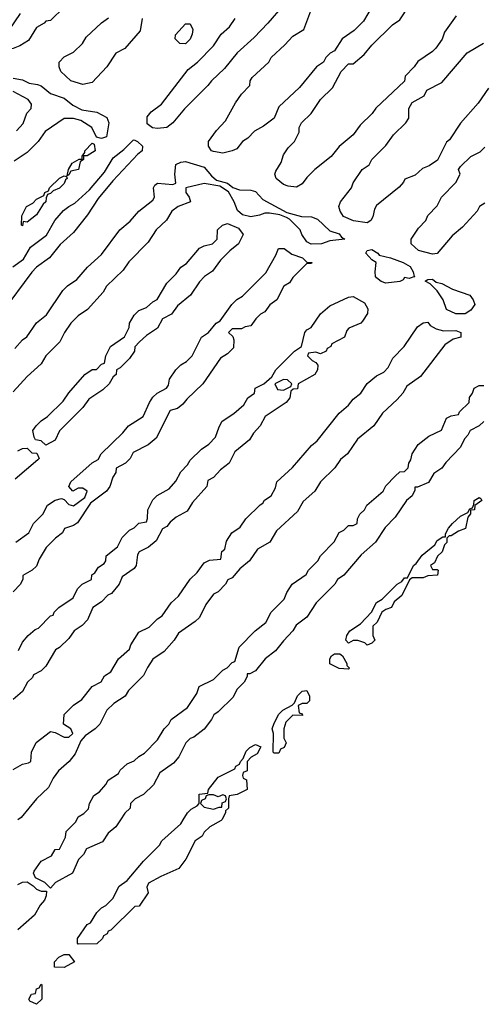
# Model space of a CAD drawing. Header units: inches. Extents: x 2701323 to 2964515, y 494916 to 722124.
# Tile 552 of 656: x 2870538 to 2872528, y 679208 to 683432. Entities that reach past the tile are written whole.
import ezdxf

# ---------------------------------------------------------------- set-up
doc = ezdxf.new("R2010")
doc.units = ezdxf.units.IN
doc.header["$MEASUREMENT"] = 0
doc.layers.add('C8677', color=7, linetype='Continuous')
doc.layers.add('C8678', color=7, linetype='Continuous')

msp = doc.modelspace()

# ---------------------------------------------------------------- linework, layer by layer
at = {"layer": 'C8677', "color": 2, "elevation": 2}
for points in [[(2870971.3, 680000), (2870951.3, 679970), (2870918, 679942), (2870894.4, 679905.6), (2870824.7, 679875.3), (2870812, 679850), (2870791.2, 679828.9), (2870764.7, 679770), (2870692, 679730), (2870670, 679706), (2870646, 679730), (2870606, 679750), (2870598, 679770), (2870600.4, 679779.6), (2870630, 679822), (2870674.6, 679845.4), (2870690, 679872), (2870710, 679874), (2870734.6, 679925.4), (2870738, 679950), (2870778, 679990), (2870783.5, 680000)], [(2871405.6, 680000), (2871403.6, 679996.4), (2871354, 679970), (2871330, 679946), (2871322, 679930), (2871292, 679910), (2871251.3, 679830), (2871222, 679790), (2871143.6, 679756.4), (2871091.6, 679728.4), (2871084.7, 679710), (2871090, 679686), (2871050.7, 679629.3), (2871032, 679628), (2870930, 679526), (2870918, 679522), (2870914, 679510), (2870898, 679502), (2870894, 679490), (2870870, 679468), (2870790, 679466), (2870786, 679470), (2870786, 679490), (2870828.7, 679550), (2870842, 679558), (2870870, 679602), (2870890, 679622), (2870908.4, 679631.6), (2870938, 679662), (2870965.6, 679714.4), (2871000.2, 679739.8), (2871070, 679822), (2871138, 679890), (2871148.7, 679910), (2871230, 679982), (2871240.5, 680000)], [(2870530, 679722), (2870550, 679732), (2870570, 679734), (2870596.9, 679716.9), (2870610, 679702), (2870630, 679694), (2870654, 679694), (2870652.7, 679672.7), (2870644.7, 679655.3), (2870626.4, 679633.6), (2870602, 679590), (2870530, 679528)]]:
    msp.add_lwpolyline(points, dxfattribs=at)
for points in [[(2870730, 679366), (2870687.3, 679367.3), (2870688, 679390), (2870706, 679410), (2870730, 679422), (2870750, 679422), (2870774, 679390)], [(2870610, 679208), (2870582, 679222), (2870578, 679230), (2870588.8, 679251.1), (2870606, 679254), (2870610, 679274), (2870622, 679278), (2870630, 679294), (2870634, 679290), (2870634, 679230)]]:
    msp.add_lwpolyline(points, close=True, dxfattribs=at)
at = {"layer": 'C8678', "color": 2, "elevation": 2}
for points in [[(2870730, 683486), (2870670, 683428), (2870650, 683426), (2870643.6, 683416.4), (2870610, 683398), (2870576.9, 683343.1), (2870539.6, 683320.4), (2870510, 683308.7), (2870490, 683304), (2870463.1, 683323.1), (2870458, 683330), (2870462, 683350), (2870470, 683362), (2870493.6, 683386.4), (2870542, 683458)], [(2871667.9, 683492.1), (2871603.4, 683416.6), (2871544.5, 683355.5), (2871471.3, 683290), (2871418, 683222), (2871361, 683170), (2871346, 683150), (2871246, 683050), (2871196, 682990), (2871170, 682969.3), (2871130, 682964.5), (2871108.2, 682968.2), (2871085.6, 682985.6), (2871085.1, 683014.9), (2871103, 683037), (2871146.3, 683070), (2871262, 683218), (2871302, 683250), (2871370, 683320.5), (2871402.9, 683370), (2871438.5, 683401.5), (2871462.7, 683437.3)], [(2872050.9, 683489.1), (2872014, 683426), (2871973.7, 683386.3), (2871922, 683350), (2871890, 683298), (2871871.2, 683288.9), (2871852, 683270), (2871842, 683250), (2871812, 683230), (2871738.5, 683141.5), (2871650, 683058), (2871631.2, 683008.9), (2871585.4, 682974.6), (2871546.4, 682953.6), (2871516.9, 682923.1), (2871494, 682910), (2871470, 682878), (2871450, 682868.7), (2871410, 682859), (2871370, 682866), (2871362, 682870), (2871348.7, 682890), (2871349, 682910), (2871383.2, 682956.8), (2871422, 682998), (2871464.7, 683075.3), (2871490, 683112), (2871526, 683150), (2871528, 683170), (2871536.4, 683183.6), (2871608, 683250), (2871618, 683270), (2871676.5, 683323.5), (2871710, 683362), (2871758, 683390), (2871788, 683470)], [(2872410.9, 683449.1), (2872362, 683378), (2872350.9, 683349.1), (2872324.7, 683310), (2872310, 683295.3), (2872247.1, 683252.9), (2872231.3, 683230), (2872192, 683190), (2872190, 683168), (2872067.1, 683052.9), (2872050.7, 683029.3), (2871999.8, 682980.2), (2871970, 682938), (2871910, 682888.7), (2871874.4, 682845.6), (2871804.7, 682790), (2871770, 682755.3), (2871750, 682728), (2871726.4, 682713.6), (2871690, 682717.2), (2871670, 682725.2), (2871639, 682750), (2871634, 682770), (2871638, 682782), (2871660.2, 682819.8), (2871670, 682852), (2871690, 682882), (2871718, 682910), (2871738, 682950), (2871738, 682970), (2871748, 682990), (2871788.7, 683030), (2871828.7, 683090), (2871880.4, 683139.6), (2871918, 683210), (2871950, 683242), (2871970, 683242), (2872017.2, 683282.8), (2872050, 683322), (2872138, 683410), (2872169.1, 683430.9), (2872208, 683490)], [(2871063.6, 683436.4), (2871055.3, 683384.7), (2870990, 683308), (2870951.6, 683288.4), (2870912, 683230), (2870850, 683162), (2870810, 683154), (2870758, 683170), (2870715.3, 683210), (2870708, 683230), (2870708, 683250), (2870730, 683272), (2870770, 683292), (2870808, 683330), (2870823.1, 683356.9), (2870890, 683418), (2870920.2, 683439.8)], [(2872550, 683138), (2872506.4, 683073.6), (2872430, 682988), (2872383.6, 682916.4), (2872370, 682906), (2872332, 682830), (2872295.3, 682804.7), (2872266.4, 682793.6), (2872235.3, 682764.7), (2872191.6, 682748.4), (2872185.4, 682734.6), (2872166.4, 682713.6), (2872070, 682635.3), (2872061.4, 682618.6), (2872054.4, 682585.6), (2872044.7, 682570), (2872030, 682561.2), (2871970.8, 682569.2), (2871927.6, 682587.6), (2871913.2, 682610), (2871908.7, 682630), (2871915.3, 682650), (2871962, 682710), (2871970, 682732), (2872008.7, 682790), (2872038, 682810), (2872050, 682832), (2872110, 682892), (2872142, 682938), (2872195.3, 682990), (2872208, 683010), (2872208.8, 683051.1), (2872223.1, 683076.9), (2872274.6, 683105.4), (2872286, 683130), (2872350, 683162), (2872458, 683290), (2872528.4, 683331.6)], [(2870510, 683180.7), (2870550, 683173.4), (2870579.3, 683159.3), (2870614.4, 683154.4), (2870630, 683148), (2870670, 683114.9), (2870730, 683095.5), (2870765.8, 683065.8), (2870805.8, 683045.8), (2870870, 683035.5), (2870912.5, 683012.5), (2870920.5, 682990), (2870910.7, 682930), (2870890, 682922), (2870868, 682928), (2870848.7, 682970), (2870800.2, 683000.2), (2870770, 683008.7), (2870730, 683008), (2870647.1, 682952.9), (2870618, 682910), (2870570, 682862), (2870514.4, 682825.6)], [(2870524.7, 682955.3), (2870553.6, 682986.4), (2870569.1, 683030.9), (2870588.4, 683051.6), (2870588.7, 683070), (2870575.3, 683090), (2870510, 683124)], [(2870508.6, 682371.4), (2870555.1, 682404.9), (2870584.4, 682455.6), (2870652.8, 682507.2), (2870689.6, 682570), (2870726.4, 682613.6), (2870748.7, 682631.3), (2870775.4, 682644.6), (2870837.4, 682702.6), (2870901.7, 682778.3), (2870940.1, 682839.9), (2870985.4, 682874.6), (2871024.8, 682915.2), (2871030, 682917.3), (2871044.7, 682910), (2871066, 682890), (2871064.7, 682870), (2871045.2, 682854.8), (2870938.8, 682741.2), (2870875.5, 682664.5), (2870830, 682595.3), (2870770, 682519), (2870712.7, 682467.3), (2870666, 682410), (2870611, 682370), (2870590, 682349), (2870463.4, 682176.6)], [(2872534.4, 682645.6), (2872512, 682630), (2872502, 682610), (2872438, 682542), (2872394.8, 682505.2), (2872330, 682429), (2872310, 682426), (2872250, 682441.2), (2872219, 682470), (2872219, 682490), (2872250, 682538), (2872282, 682570), (2872290, 682592), (2872330, 682634), (2872348.8, 682671.1), (2872410, 682734), (2872428, 682770), (2872422, 682790), (2872430, 682802), (2872474.6, 682845.4), (2872514.6, 682865.4), (2872534.6, 682885.4)], [(2870518, 682022), (2870550, 682058), (2870569.1, 682070.9), (2870610, 682131.3), (2870654.2, 682165.8), (2870724, 682270), (2870744, 682290), (2870783.2, 682316.8), (2870829.5, 682370.5), (2870890, 682424.7), (2870968.7, 682530), (2871012.9, 682567.1), (2871049.3, 682610.7), (2871110, 682658), (2871117.2, 682670), (2871113.2, 682710), (2871118, 682722), (2871130, 682730.7), (2871195.5, 682724.5), (2871208, 682730), (2871204, 682770), (2871209.2, 682810.8), (2871230, 682820.7), (2871250, 682823.8), (2871330, 682799.1), (2871361.6, 682761.6), (2871383.5, 682743.5), (2871430, 682730.7), (2871452.7, 682712.7), (2871482, 682702), (2871530, 682700.4), (2871550, 682694.4), (2871581.3, 682661.3), (2871685.4, 682605.4), (2871747.5, 682587.5), (2871790, 682586), (2871816.7, 682576.7), (2871870, 682526), (2871910, 682514), (2871919.6, 682499.6), (2871934, 682490), (2871870, 682484), (2871834, 682470), (2871789.3, 682469.3), (2871770, 682479), (2871749, 682510), (2871742, 682530), (2871696.5, 682576.5), (2871683.2, 682583.2), (2871654.6, 682594.6), (2871610, 682602), (2871590, 682602), (2871567.1, 682592.9), (2871530, 682586.6), (2871495.1, 682595.1), (2871472.9, 682612.9), (2871459, 682650), (2871434, 682694), (2871397.2, 682717.2), (2871330, 682729), (2871252, 682710), (2871251.3, 682690), (2871266, 682670), (2871271, 682650), (2871218, 682630), (2871191, 682610), (2871167.9, 682572.1), (2871124.7, 682530), (2871090, 682478), (2871007.1, 682392.9), (2870982, 682358), (2870910.9, 682289.1), (2870896.8, 682263.2), (2870830, 682188.7), (2870790, 682162), (2870758, 682130), (2870731, 682090), (2870710.6, 682049.4), (2870651, 681990), (2870630, 681955.3), (2870570, 681902), (2870510, 681835.3)], [(2870522, 681190), (2870578, 681230), (2870598, 681270), (2870638, 681310), (2870658, 681350), (2870690, 681371.3), (2870718, 681378), (2870730, 681374), (2870750, 681352), (2870770, 681346), (2870818, 681382), (2870828, 681410), (2870810, 681422), (2870790, 681422), (2870766, 681410), (2870748.7, 681428.7), (2870758, 681450), (2870850, 681531.3), (2870874.6, 681545.4), (2870888, 681570), (2870980.4, 681659.6), (2871006, 681690), (2871068, 681730), (2871095.3, 681790), (2871110, 681812), (2871128, 681830), (2871168.4, 681851.6), (2871176.4, 681863.6), (2871182, 681890), (2871208.7, 681930), (2871230, 681951.3), (2871254.6, 681965.4), (2871278, 681990), (2871318, 682070), (2871348, 682090), (2871382, 682130), (2871399.3, 682140.7), (2871448.7, 682210), (2871470, 682231.3), (2871494.6, 682245.4), (2871594.6, 682345.4), (2871638, 682422), (2871649.3, 682450.7), (2871674, 682450), (2871706.8, 682426.8), (2871752, 682410), (2871770, 682392), (2871792, 682390), (2871790, 682386), (2871770, 682386), (2871710, 682326), (2871696.9, 682303.1), (2871671.6, 682288.4), (2871642, 682230), (2871611.6, 682208.4), (2871590, 682178), (2871571.6, 682168.4), (2871551.6, 682148.4), (2871530, 682118), (2871505.4, 682114.6), (2871490, 682106), (2871450, 682106), (2871434, 682090), (2871452.7, 682072.7), (2871458, 682058), (2871455.3, 682024.7), (2871430, 681998), (2871399.6, 681980.4), (2871324.7, 681870), (2871255.3, 681804.7), (2871238, 681782), (2871215.3, 681764.7), (2871184.7, 681755.3), (2871123.6, 681636.4), (2871090, 681608.7), (2871024.7, 681575.3), (2871012, 681550), (2870992, 681530), (2870952, 681508), (2870951.3, 681490), (2870938, 681470), (2870924.7, 681430), (2870911, 681410), (2870842, 681358), (2870786.4, 681273.6), (2870770, 681262), (2870731.3, 681248.7), (2870722, 681230), (2870691.6, 681208.4), (2870651.6, 681168.4), (2870622, 681118), (2870610, 681088), (2870592, 681070), (2870552, 681048), (2870552, 681032), (2870542, 681010), (2870510, 680978)], [(2870533.6, 680726.4), (2870550, 680762), (2870575.3, 680790), (2870604.7, 680815.3), (2870619, 680821), (2870670, 680874), (2870682, 680878), (2870686, 680890), (2870706, 680910), (2870768.4, 680951.6), (2870786, 680990), (2870806, 681010), (2870846, 681030), (2870848, 681050), (2870860.4, 681059.6), (2870876.4, 681083.6), (2870900.4, 681099.6), (2870908, 681110), (2870910, 681132), (2870958, 681170), (2870978, 681210), (2871010, 681242), (2871030, 681252), (2871050, 681272), (2871082, 681278), (2871087.3, 681292.7), (2871088.7, 681330), (2871110, 681372), (2871129.1, 681390.9), (2871180.4, 681419.6), (2871208.4, 681451.6), (2871230, 681492), (2871258, 681522), (2871270, 681542), (2871318, 681590), (2871350, 681611.3), (2871379.3, 681640.7), (2871394.6, 681685.4), (2871408, 681710), (2871458, 681742), (2871500.4, 681779.6), (2871518, 681810), (2871546, 681830), (2871548.8, 681851.1), (2871586, 681870), (2871620.4, 681899.6), (2871638, 681930), (2871718, 682010), (2871748, 682030), (2871762, 682090), (2871770, 682102), (2871788.7, 682111.3), (2871829.3, 682170.7), (2871870, 682204.7), (2871950, 682241), (2871970, 682244.7), (2872018, 682218), (2872032, 682192), (2872031.6, 682171.6), (2872010, 682138), (2872002, 682130), (2871951.6, 682108.4), (2871942, 682098), (2871932, 682070), (2871878, 682042), (2871874, 682030), (2871858, 682022), (2871854, 682010), (2871830, 681998), (2871810, 682006), (2871778, 682002), (2871774, 681990), (2871794, 681970), (2871810, 681962), (2871818, 681950), (2871816, 681930), (2871804.7, 681910), (2871734, 681870), (2871730, 681848), (2871712.7, 681847.3), (2871702, 681838), (2871698, 681810), (2871682, 681790), (2871592, 681730), (2871570.9, 681689.1), (2871542, 681658), (2871524.7, 681630), (2871462, 681578), (2871438, 681530), (2871399.6, 681500.4), (2871370, 681468), (2871345.4, 681454.6), (2871342, 681430), (2871279.6, 681360.4), (2871256.9, 681323.1), (2871210, 681298), (2871183.5, 681276.5), (2871170, 681258), (2871151.6, 681248.4), (2871123.6, 681196.4), (2871090.9, 681169.1), (2871051.6, 681148.4), (2871043.6, 681136.4), (2871038, 681090), (2871030, 681078), (2870978, 681042), (2870964.7, 681010), (2870932, 680970), (2870916.9, 680963.1), (2870890, 680935.3), (2870852, 680910), (2870830, 680858), (2870806.4, 680833.6), (2870772, 680810), (2870750, 680778), (2870710, 680738), (2870691.6, 680728.4), (2870650, 680658), (2870630, 680638), (2870598, 680622), (2870594, 680610), (2870572, 680590), (2870550.7, 680549.3), (2870510, 680515.3)], [(2870510, 680216), (2870550, 680238), (2870576.4, 680243.6), (2870586, 680250), (2870588.7, 680290), (2870609.4, 680330.6), (2870670, 680378), (2870690, 680374), (2870730, 680354), (2870750, 680354), (2870766, 680370), (2870758, 680390), (2870726, 680410), (2870729.4, 680450.6), (2870770, 680491.3), (2870804.7, 680515.3), (2870849.3, 680570.7), (2870888.4, 680591.6), (2870903.1, 680616.9), (2870930, 680634), (2870962, 680690), (2871009, 680731), (2871015.3, 680750), (2871050, 680804.7), (2871093.6, 680826.4), (2871130, 680862), (2871150, 680874), (2871188.7, 680930), (2871220.4, 680959.6), (2871270, 681032), (2871300.2, 681059.8), (2871330, 681102), (2871352.7, 681112.7), (2871402, 681118), (2871406, 681150), (2871419, 681161), (2871425.6, 681194.4), (2871449.3, 681230.7), (2871484.7, 681255.3), (2871509.3, 681290.7), (2871570, 681351.3), (2871582, 681358), (2871589.3, 681370.7), (2871618, 681390), (2871636.4, 681423.6), (2871642, 681450), (2871709.4, 681510.6), (2871790, 681604.7), (2871815.1, 681624.9), (2871910, 681744.7), (2871950, 681778), (2871970, 681804.7), (2872002, 681830), (2872029.3, 681870.7), (2872070, 681904.7), (2872100.4, 681919.6), (2872120.4, 681939.6), (2872140.2, 681979.8), (2872188.7, 682030), (2872245.6, 682114.4), (2872270, 682132), (2872290, 682134), (2872299.6, 682119.6), (2872325.4, 682105.4), (2872356.9, 682096.9), (2872410, 682098.8), (2872432, 682090), (2872432, 682070), (2872398, 682062), (2872362.8, 682037.2), (2872258.5, 681901.5), (2872199.6, 681860.4), (2872182, 681830), (2872158, 681802), (2872095.3, 681744.7), (2872058, 681690), (2871987.7, 681632.3), (2871944.7, 681570), (2871915.3, 681544.7), (2871891.3, 681510), (2871830, 681448.7), (2871804.7, 681410), (2871754.8, 681365.2), (2871730, 681322), (2871640.7, 681239.3), (2871612, 681190), (2871559.6, 681160.4), (2871524.7, 681110), (2871483.5, 681076.5), (2871450, 681038), (2871431.6, 681028.4), (2871422, 681010), (2871390, 680978), (2871370, 680968), (2871336.9, 680923.1), (2871310, 680868), (2871292, 680850), (2871219.6, 680800.4), (2871202, 680770), (2871158, 680722), (2871110, 680688), (2871086.4, 680653.6), (2871070, 680618), (2871005.4, 680554.6), (2870991.3, 680530), (2870942, 680498), (2870912, 680470), (2870882, 680410), (2870862, 680390), (2870819.6, 680360.4), (2870801, 680339), (2870776.8, 680283.2), (2870750.5, 680249.5), (2870704.7, 680210), (2870682, 680178), (2870662, 680138), (2870611.3, 680090), (2870544.7, 680010), (2870530.9, 680000)], [(2870783.5, 680000), (2870790, 680012), (2870813.6, 680026.4), (2870833.6, 680046.4), (2870838, 680070), (2870856.4, 680103.6), (2870880.4, 680119.6), (2870908.4, 680151.6), (2870918, 680170), (2870962, 680198), (2870970, 680212), (2871000.2, 680239.8), (2871030, 680252), (2871049.1, 680270.9), (2871074.6, 680285.4), (2871130, 680342), (2871158, 680390), (2871178, 680410), (2871188, 680430), (2871259, 680481), (2871298, 680542), (2871309.3, 680570.7), (2871370, 680602), (2871410, 680642), (2871428.4, 680651.6), (2871450, 680674), (2871462, 680678), (2871480.2, 680739.8), (2871549.3, 680810.7), (2871594.6, 680845.4), (2871618, 680890), (2871673.6, 680946.4), (2871684.7, 680975.3), (2871708, 681010), (2871768.4, 681051.6), (2871778, 681070), (2871818, 681110), (2871830, 681132), (2871888.4, 681191.6), (2871910, 681232), (2871930, 681242), (2871950, 681262), (2871970, 681262), (2871986, 681270), (2871988, 681290), (2871998, 681310), (2872018, 681330), (2872028, 681350), (2872098, 681410), (2872110, 681432), (2872150, 681474), (2872170, 681492), (2872190, 681494), (2872206, 681510), (2872208, 681530), (2872216.4, 681543.6), (2872222, 681570), (2872248, 681610), (2872294.6, 681645.4), (2872348.4, 681671.6), (2872370, 681722), (2872390, 681732), (2872422, 681738), (2872426, 681750), (2872468, 681790), (2872469, 681811), (2872482, 681830), (2872488.8, 681851.1), (2872510, 681862), (2872530, 681862)], [(2872530, 681708.7), (2872510, 681689), (2872472, 681670), (2872462, 681650), (2872446.8, 681633.2), (2872430, 681598), (2872367.1, 681532.9), (2872350, 681508.7), (2872315.3, 681484.7), (2872293.2, 681446.8), (2872246, 681426), (2872234, 681426), (2872234, 681414), (2872222, 681390), (2872198, 681370), (2872150, 681298), (2872106.4, 681253.6), (2872064.7, 681190), (2872003.5, 681136.5), (2871930, 681048.7), (2871902, 681030), (2871891.3, 681010), (2871811.3, 680930), (2871770.7, 680869.3), (2871725.4, 680834.6), (2871711.3, 680810), (2871670, 680768), (2871635.9, 680724.1), (2871591.3, 680690), (2871550, 680638), (2871526, 680626), (2871514, 680626), (2871514, 680614), (2871502, 680590), (2871470, 680558), (2871454.4, 680525.6), (2871390, 680462), (2871372, 680450), (2871362, 680430), (2871330, 680388.7), (2871285.4, 680354.6), (2871270, 680348), (2871252, 680330), (2871222, 680270), (2871198, 680242), (2871139.6, 680200.4), (2871112, 680150), (2871070, 680108), (2871034, 680090), (2871014, 680070), (2871012, 680050), (2870990, 680028), (2870971.3, 680000)], [(2870530, 681582), (2870550, 681592), (2870570, 681594), (2870590, 681574), (2870612.7, 681572.7), (2870622, 681550), (2870616.9, 681543.1), (2870519.6, 681460.4)], [(2871240.5, 680000), (2871258, 680030), (2871274.6, 680045.4), (2871300.4, 680059.6), (2871308, 680070), (2871308.7, 680110), (2871346, 680114), (2871348, 680130), (2871390, 680182), (2871462, 680218), (2871466, 680230), (2871482, 680238), (2871486, 680250), (2871498, 680262), (2871510, 680294), (2871526, 680310), (2871550, 680322), (2871572.7, 680312.7), (2871556.9, 680283.1), (2871531.6, 680268.4), (2871514, 680250), (2871514, 680210), (2871498, 680202), (2871494, 680190), (2871498, 680178), (2871511.6, 680171.6), (2871514, 680130), (2871471.6, 680108.4), (2871438, 680102), (2871434, 680090), (2871434, 680050), (2871422, 680038), (2871422, 680030), (2871405.6, 680000)]]:
    msp.add_lwpolyline(points, dxfattribs=at)
for points in [[(2871250, 683329), (2871226, 683330), (2871206, 683350), (2871207.3, 683367.3), (2871250, 683414), (2871270, 683414), (2871282, 683390), (2871278, 683370), (2871270, 683348)], [(2870742, 682762), (2870748, 682790), (2870763.1, 682816.9), (2870794, 682834), (2870806, 682834), (2870806, 682846), (2870818, 682862), (2870818, 682870), (2870850, 682902), (2870858, 682898), (2870862, 682870), (2870828, 682848), (2870812, 682848), (2870812, 682832), (2870798, 682822), (2870790.7, 682790), (2870758, 682782), (2870750, 682766)], [(2870570, 682564), (2870554, 682566), (2870550, 682548), (2870546, 682550), (2870548, 682590), (2870568, 682630), (2870594.6, 682645.4), (2870610, 682662), (2870642, 682678), (2870646, 682690), (2870662, 682698), (2870666, 682710), (2870710, 682752), (2870730, 682762), (2870739.6, 682759.6), (2870742, 682750), (2870735.3, 682744.7), (2870730, 682729), (2870710, 682709.2), (2870682, 682698), (2870670, 682686), (2870658, 682682), (2870652, 682668), (2870651.3, 682650), (2870639.6, 682640.4), (2870610, 682595.3)], [(2870650, 681606), (2870630, 681626), (2870606, 681630), (2870600.4, 681640.4), (2870595.3, 681670), (2870608.7, 681690), (2870630, 681711.3), (2870658, 681730), (2870724.7, 681795.3), (2870749.4, 681830.6), (2870818, 681910), (2870850, 681931.3), (2870868, 681932), (2870890, 681954), (2870902, 681958), (2870908, 681990), (2870928, 682030), (2870988.4, 682071.6), (2871008.7, 682111.3), (2871009.3, 682130.7), (2871030, 682164.7), (2871050, 682184.7), (2871083.1, 682196.9), (2871110, 682222), (2871128.4, 682231.6), (2871170, 682302), (2871210, 682342), (2871229.3, 682370.7), (2871254.6, 682385.4), (2871310, 682451.3), (2871330, 682462), (2871366, 682470), (2871386, 682490), (2871388, 682530), (2871408.8, 682551.1), (2871430, 682558), (2871477.3, 682537.3), (2871498, 682510), (2871478, 682470), (2871439.8, 682440.2), (2871399.8, 682400.2), (2871366.4, 682353.6), (2871332, 682330), (2871310, 682308), (2871271.3, 682250), (2871215.3, 682204.7), (2871190, 682168.7), (2871151.6, 682148.4), (2871130, 682108.7), (2871082.8, 682077.2), (2871052, 682050), (2871032, 682028), (2871031.3, 682010), (2871010, 681978), (2870970, 681938), (2870954, 681930), (2870952, 681910), (2870939.6, 681900.4), (2870922, 681870), (2870895.3, 681844.7), (2870835.3, 681804.7), (2870810, 681768), (2870710, 681668), (2870690, 681628)], [(2872210, 682322), (2872190, 682326), (2872183.6, 682316.4), (2872170, 682309.2), (2872110, 682301.2), (2872089.3, 682309.3), (2872070, 682324), (2872065.2, 682330), (2872064, 682350), (2872068, 682390), (2872050, 682402), (2872024, 682430), (2872030, 682442), (2872050, 682446), (2872074.8, 682430), (2872081.1, 682421.1), (2872130.3, 682410.3), (2872184.7, 682390), (2872213.8, 682373.8), (2872226.8, 682350), (2872231, 682331), (2872234, 682330)], [(2872450, 682169.5), (2872409.5, 682169.5), (2872369.4, 682189.4), (2872355.3, 682230), (2872330, 682268.7), (2872299.3, 682299.3), (2872278, 682310), (2872290, 682318), (2872310, 682318.8), (2872325.4, 682305.4), (2872350, 682300.7), (2872395.6, 682275.6), (2872470.2, 682250.2), (2872484.9, 682230), (2872491.3, 682210), (2872474, 682186)], [(2871670, 681888), (2871634, 681870), (2871645.4, 681845.4), (2871670, 681842), (2871702, 681858), (2871706, 681870), (2871687.3, 681887.3)], [(2872310, 681074), (2872330, 681074), (2872334, 681070), (2872331.2, 681048.9), (2872290, 681046), (2872270, 681038), (2872222, 681038), (2872211.3, 681028.7), (2872178, 680962), (2872145.4, 680934.6), (2872134, 680910), (2872110, 680902), (2872092, 680890), (2872072, 680848), (2872054, 680830), (2872054, 680790), (2872062, 680770), (2872050, 680758), (2872030, 680748), (2872019, 680759), (2871990, 680768.7), (2871970, 680768.7), (2871950, 680758), (2871938, 680770), (2871942, 680790), (2871955.3, 680810), (2872000.4, 680839.6), (2872048, 680890), (2872070, 680931.3), (2872094, 680946), (2872158, 681010), (2872178, 681022), (2872190, 681038), (2872202, 681038), (2872228, 681090), (2872240.4, 681099.6), (2872265.6, 681134.4), (2872320.4, 681179.6), (2872330, 681198), (2872354, 681214), (2872366, 681214), (2872366, 681226), (2872378, 681250), (2872395.3, 681270), (2872430, 681302), (2872462, 681318), (2872470, 681334), (2872482, 681338), (2872488, 681352), (2872488.7, 681370), (2872510, 681382), (2872518, 681378), (2872522, 681370), (2872492, 681348), (2872490.7, 681329.3), (2872472.7, 681327.3), (2872472.7, 681312.7), (2872462, 681298), (2872451.3, 681248.7), (2872422, 681238), (2872390, 681218), (2872382, 681218), (2872372, 681208), (2872371, 681189), (2872361, 681179), (2872351.3, 681148.7), (2872332, 681130), (2872318, 681102), (2872302, 681090)], [(2871950, 680646), (2871910, 680648), (2871868.7, 680668.7), (2871868.7, 680690), (2871876.4, 680703.6), (2871890, 680712), (2871911.6, 680711.6), (2871923.6, 680703.6), (2871942, 680670), (2871942, 680662), (2871954, 680650)], [(2871752.7, 680447.3), (2871710, 680448), (2871681, 680419), (2871671.3, 680390), (2871672, 680350), (2871682, 680330), (2871674, 680310), (2871658, 680302), (2871650, 680286), (2871630, 680286), (2871626, 680290), (2871628, 680370), (2871622, 680390), (2871630, 680414), (2871650, 680452), (2871668, 680470), (2871708.4, 680491.6), (2871718, 680502), (2871730, 680532), (2871750, 680552), (2871770, 680554), (2871782, 680530), (2871782, 680510), (2871770, 680498), (2871750, 680498), (2871734, 680490), (2871738, 680458), (2871750, 680454)], [(2871410, 680106), (2871390, 680098), (2871370, 680106), (2871350, 680106), (2871338, 680102), (2871334, 680090), (2871318, 680082), (2871314, 680070), (2871330, 680054), (2871370, 680044.7), (2871394, 680054), (2871406, 680054), (2871408, 680072), (2871422, 680078), (2871426, 680090), (2871422, 680102)]]:
    msp.add_lwpolyline(points, close=True, dxfattribs=at)

doc.saveas('drawing.dxf')
